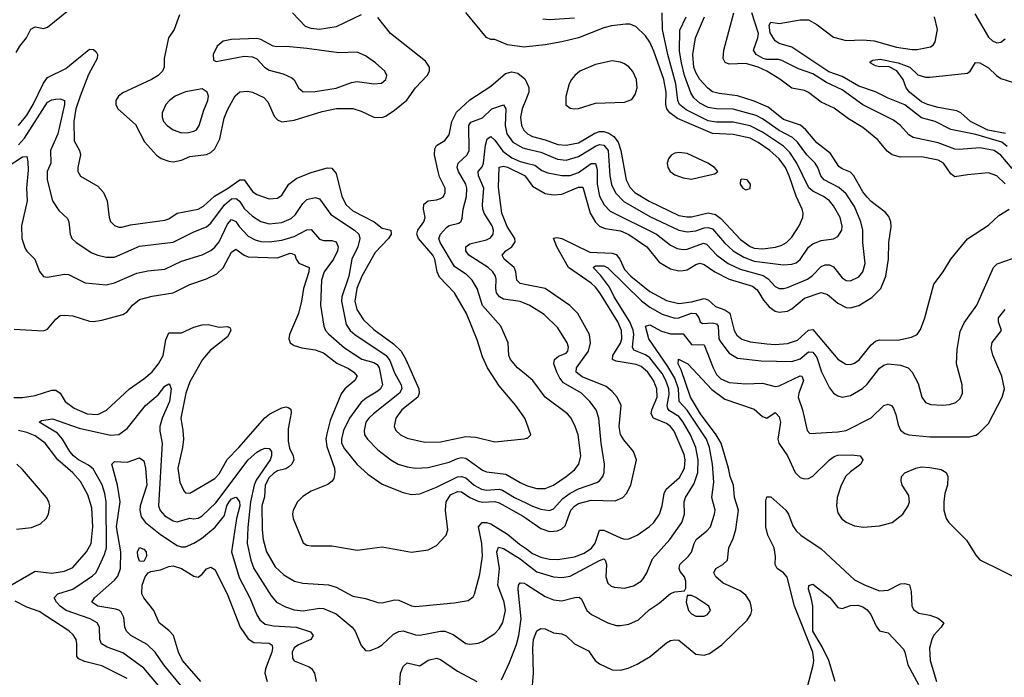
# Model space of a CAD drawing. Header units: inches. Extents: x 1173000 to 1307049, y 522583 to 678455.
# Tile 585 of 617: x 1237576 to 1242286, y 665050 to 668196. Entities that reach past the tile are written whole.
import ezdxf

# ---------------------------------------------------------------- set-up
doc = ezdxf.new("R2010")
doc.units = ezdxf.units.IN
doc.header["$MEASUREMENT"] = 0
doc.layers.add('B2636', color=7, linetype='Continuous')
doc.layers.add('B2646', color=7, linetype='Continuous')

msp = doc.modelspace()

# ---------------------------------------------------------------- linework, layer by layer
at = {"layer": 'B2636', "color": 5}
for points, elevation in [([(1237559.9, 668040.1), (1237577, 668070), (1237609.6, 668110.4), (1237630, 668150.7), (1237650, 668161.5), (1237690, 668154.8), (1237710, 668160.5), (1237810, 668242)], 1320), ([(1238340.4, 668219.6), (1238314.6, 668150), (1238288, 668110), (1238267.7, 668010), (1238268.1, 667970), (1238259.1, 667950), (1238239.1, 667930), (1238206.5, 667910), (1238070, 667846.8), (1238049.2, 667830), (1238036.9, 667810), (1238035.5, 667790), (1238046, 667770), (1238130, 667695), (1238172.7, 667612.7), (1238230, 667547.8), (1238252.7, 667532.7), (1238290, 667519.8), (1238310, 667516.6), (1238350, 667524), (1238390, 667542.4), (1238470, 667551.5), (1238490, 667560.9), (1238510, 667578.9), (1238534, 667626), (1238555.1, 667724.9), (1238570, 667765.8), (1238607.8, 667832.2), (1238630, 667850.9), (1238665.9, 667854.1), (1238690, 667850.1), (1238743.8, 667823.8), (1238763.1, 667803.1), (1238794.1, 667734.1), (1238810, 667716.5), (1238830, 667707.5), (1238890, 667715.3), (1239022.5, 667757.5), (1239092.3, 667772.3), (1239170, 667770.8), (1239210, 667758.1), (1239270, 667730.1), (1239310, 667727.9), (1239330, 667735.9), (1239370, 667763.5), (1239428.3, 667811.7), (1239470, 667871), (1239525.5, 667930), (1239536.5, 667950), (1239536.5, 667970), (1239517.5, 667997.5), (1239350, 668129.7), (1239290, 668207.1)], 1320), ([(1239210, 668218.9), (1239090, 668161.7), (1239010, 668149.4), (1238970, 668153.8), (1238944.3, 668164.3), (1238880.9, 668230)], 1320), ([(1240000, 668066.6), (1239990, 668065.4), (1239910, 668075.6), (1239850, 668102.2), (1239830, 668102), (1239810, 668111.2), (1239710, 668231.6)], 1280), ([(1237570, 667690.1), (1237610, 667739.1), (1237641.2, 667790), (1237690, 667892.4), (1237710, 667920.1), (1237796.3, 667963.7), (1237910, 668054.8), (1237930, 668054.2), (1237942.7, 668042.7), (1237949.2, 668030), (1237947.6, 668010), (1237905.9, 667934.1), (1237864.9, 667830), (1237845.5, 667770), (1237835.5, 667710), (1237836.5, 667616.5), (1237863.2, 667570), (1237867.2, 667550), (1237854.3, 667490), (1237855, 667470), (1237867.6, 667447.6), (1237950, 667399.3), (1237977.7, 667370), (1237994.6, 667330), (1238003.6, 667250), (1238011.2, 667231.2), (1238030, 667212), (1238050, 667203.6), (1238064.4, 667204.4), (1238105.7, 667214.3), (1238270, 667236.6), (1238290, 667243.8), (1238330, 667270.1), (1238430, 667290.6), (1238455.2, 667304.8), (1238507.7, 667352.3), (1238570, 667388.1), (1238630, 667430.1), (1238650.9, 667430.9), (1238690, 667374), (1238710, 667359.8), (1238770, 667339.7), (1238810, 667342), (1238830, 667356.9), (1238863.7, 667410), (1238902.4, 667437.6), (1238970, 667466), (1239047.3, 667487.3), (1239070, 667486), (1239090, 667460.4), (1239117.4, 667350), (1239137.7, 667310), (1239170, 667282.2), (1239272.4, 667230), (1239310, 667199), (1239352, 667190), (1239353.8, 667170), (1239340.7, 667150), (1239277.5, 667082.5), (1239212.6, 666970), (1239188.8, 666910), (1239179.7, 666850), (1239189, 666809), (1239220.9, 666760.9), (1239270, 666714.6), (1239364.8, 666644.8), (1239401.3, 666610), (1239424.1, 666570), (1239486.3, 666430), (1239487.8, 666410), (1239480.1, 666390), (1239403.8, 666330), (1239375.9, 666290), (1239367.8, 666250), (1239375.5, 666230), (1239398.3, 666210), (1239430, 666193.9), (1239514.8, 666174.8), (1239590, 666176.1), (1239710, 666202.8), (1239759, 666199), (1239850, 666177.2), (1239990, 666190.8), (1240000, 666193.4)], 1280), ([(1240000, 666269.5), (1239992.4, 666290), (1239949.7, 666350), (1239870, 666443.8), (1239814.2, 666530), (1239790, 666583.5), (1239764.3, 666664.3), (1239713.2, 666790), (1239656.5, 666890), (1239584.9, 666964.9), (1239573.5, 666990), (1239561.9, 667050), (1239552.7, 667070), (1239483.7, 667150), (1239476.3, 667170), (1239480.2, 667190), (1239509, 667230), (1239515.3, 667250), (1239507.4, 667290), (1239510, 667314), (1239529.9, 667330.1), (1239570, 667333.7), (1239590, 667340.2), (1239603.1, 667350), (1239611.8, 667370), (1239610.9, 667390.9), (1239585.1, 667445.1), (1239576.5, 667476.4), (1239560.1, 667550), (1239562, 667578), (1239570, 667593.8), (1239610, 667619.1), (1239630, 667645.7), (1239643.6, 667710), (1239666.1, 667753.9), (1239730, 667813.3), (1239830, 667878.5), (1239900.6, 667939.4), (1239930, 667947.5), (1239959.8, 667939.8), (1239992.9, 667912.9), (1240000, 667897.6)], 1280), ([(1237570, 667598.4), (1237599.7, 667630), (1237710, 667802.1), (1237730, 667813), (1237750, 667816), (1237770, 667817.9), (1237790, 667810.2), (1237790.1, 667790.1), (1237758.3, 667650), (1237724.5, 667570), (1237725.7, 667510), (1237708.4, 667470), (1237707.3, 667430), (1237734, 667330), (1237763.6, 667283.6), (1237805.2, 667245.2), (1237811.2, 667230), (1237817.4, 667170), (1237825.6, 667150), (1237846.5, 667130), (1237921.6, 667081.6), (1237949.6, 667069.6), (1237990, 667060.1), (1238030, 667060.1), (1238150, 667112.2), (1238310, 667132), (1238410, 667182), (1238470, 667206), (1238490, 667222.8), (1238556.1, 667310), (1238590, 667338.5), (1238610, 667341.5), (1238617.2, 667337.2), (1238630, 667326.2), (1238650, 667293.3), (1238690, 667255.7), (1238730.1, 667230.1), (1238770, 667218.9), (1238830, 667226.8), (1238875, 667245), (1238896.4, 667263.6), (1238930, 667316.8), (1238950, 667336.6), (1238990, 667346.2), (1239010, 667338.8), (1239064.4, 667264.4), (1239177.7, 667190), (1239198.1, 667170), (1239204.1, 667150), (1239193.6, 667110), (1239165.1, 667050), (1239150.5, 666970), (1239116.9, 666870), (1239116.1, 666850), (1239137.5, 666737.5), (1239157.4, 666710), (1239179.1, 666690), (1239329.6, 666589.6), (1239346.5, 666566.5), (1239370, 666507), (1239401.6, 666450), (1239404.1, 666430), (1239392.6, 666410), (1239268.8, 666310), (1239246.5, 666290), (1239232.5, 666270), (1239223.4, 666230), (1239226.4, 666210), (1239239.4, 666190), (1239290, 666139), (1239351.2, 666090), (1239387.4, 666070), (1239430, 666057.2), (1239470, 666050.7), (1239530, 666053.9), (1239630, 666078.9), (1239670, 666096.8), (1239690, 666101.3), (1239710, 666098.4), (1239790, 666041.6), (1239810, 666032.5), (1239902.4, 666022.4), (1239970, 665981.5), (1240000, 665968.4)], 1260), ([(1240000, 666495.6), (1239957.6, 666530), (1239924.5, 666570), (1239916.8, 666590), (1239912.8, 666650), (1239878.3, 666730), (1239789.6, 666829.6), (1239764.4, 666910), (1239741.1, 666950), (1239715, 666975), (1239656.1, 667016.1), (1239587.1, 667130), (1239581.9, 667150), (1239589.3, 667170), (1239617.9, 667202.1), (1239630, 667211.6), (1239676.7, 667223.3), (1239687.7, 667232.3), (1239692.7, 667247.3), (1239697.5, 667290), (1239713, 667350), (1239714.5, 667390), (1239709.8, 667410.2), (1239675.3, 667470), (1239669.1, 667490), (1239674, 667510), (1239717.6, 667550), (1239725.8, 667570), (1239725.4, 667690), (1239734.5, 667705.5), (1239790, 667727.6), (1239835.2, 667770), (1239890, 667788.5), (1239902, 667770), (1239897.9, 667690), (1239906, 667650), (1239936, 667610), (1239983.3, 667583.3), (1240000, 667579.3)], 1260), ([(1240000, 667820.7), (1239980.5, 667770), (1239972.1, 667730), (1239977, 667690), (1239987.8, 667667.8), (1240000, 667655.3)], 1280), ([(1240000, 666835.7), (1239970, 666847.9), (1239890, 666859.5), (1239871, 666871), (1239857.5, 666890), (1239853.4, 666910), (1239855.6, 666955.6), (1239852.5, 666970), (1239840.4, 666990), (1239817.4, 667010), (1239724.7, 667070), (1239710.6, 667090), (1239710.8, 667110), (1239730, 667123.9), (1239810, 667142.4), (1239828, 667152), (1239841.5, 667170), (1239842.5, 667190), (1239836.7, 667210), (1239798.9, 667270), (1239791.8, 667290), (1239789.5, 667310), (1239796.5, 667390), (1239771.7, 667450), (1239769.9, 667470), (1239787.9, 667492.1), (1239795.8, 667510), (1239804.3, 667595.7), (1239813.1, 667626.9), (1239830, 667638), (1239850, 667620.1), (1239886.8, 667566.8), (1239930, 667536.1), (1239970, 667517.7), (1240000, 667510.1)], 1240), ([(1237511.3, 667490), (1237590, 667539.8), (1237610, 667541.6), (1237615.7, 667515.7), (1237616.4, 667476.4), (1237608.6, 667390), (1237612.1, 667330), (1237584.8, 667210), (1237585.9, 667150), (1237602.2, 667102.2), (1237610, 667089), (1237649, 667050), (1237671.5, 666991.5), (1237690, 666968.2), (1237710, 666964.6), (1237790, 666978.2), (1237810, 666976.9), (1237890, 666937.8), (1237990, 666928), (1238030, 666937.3), (1238136.4, 666983.6), (1238190, 666994.8), (1238270, 667003), (1238350, 667041.5), (1238449.4, 667070.6), (1238490, 667091.6), (1238510, 667107.8), (1238530, 667133.5), (1238570, 667217.7), (1238590, 667239.8), (1238610, 667230.2), (1238626.3, 667206.3), (1238670, 667160.1), (1238702.4, 667142.4), (1238730, 667135), (1238770, 667133.2), (1238830, 667141.3), (1238890, 667158.8), (1238950, 667190.7), (1238970, 667192.4), (1239010, 667146.8), (1239030, 667140.1), (1239070, 667140.1), (1239090, 667133.1), (1239100.1, 667110), (1239097, 667090), (1239077, 667050), (1239033.1, 666990), (1239020.5, 666950), (1239015.5, 666830), (1239030.6, 666730), (1239039.8, 666710), (1239053.9, 666693.9), (1239130, 666627), (1239212.6, 666572.6), (1239270, 666556.7), (1239286.4, 666546.4), (1239296.1, 666530), (1239311.2, 666450), (1239302.5, 666430), (1239290, 666418.5), (1239233.9, 666386.1), (1239210, 666366.9), (1239153.8, 666290), (1239125.5, 666230), (1239115.1, 666190), (1239116.4, 666170), (1239130, 666142.7), (1239190, 666068.4), (1239241.3, 666021.3), (1239310, 665973.4), (1239410, 665933.6), (1239450, 665925.1), (1239490, 665927.5), (1239570, 665959.3), (1239670, 666008.3), (1239690, 666011.3), (1239710, 666003.7), (1239750, 665968.9), (1239785.6, 665950), (1239810, 665945.3), (1239870, 665949.7), (1239885.7, 665945.7), (1239943.5, 665910), (1240000, 665883.4)], 1240), ([(1240000, 666928.2), (1239970, 666934.2), (1239954.7, 666950), (1239950.4, 666990), (1239941.6, 667010), (1239893.2, 667050), (1239884.6, 667070), (1239901.2, 667090), (1239929.9, 667110.1), (1239946.8, 667133.2), (1239945.2, 667150), (1239907.5, 667207.5), (1239882.9, 667270), (1239867.1, 667392.9), (1239870, 667490.2), (1239890, 667496.2), (1239909.9, 667490.1), (1239991.3, 667451.3), (1240000, 667439.7)], 1220), ([(1237550, 666716), (1237690, 666707), (1237710, 666715.8), (1237750, 666763.7), (1237770, 666780.3), (1237790, 666783.2), (1237830, 666778.8), (1237910, 666754), (1237930, 666752.1), (1237970, 666758.2), (1238070, 666785.4), (1238090, 666798), (1238115.7, 666830), (1238150, 666858.1), (1238210, 666873.6), (1238310, 666889.1), (1238390, 666929.5), (1238470, 666957), (1238520.1, 666979.9), (1238550, 667008.6), (1238590, 667084.3), (1238610, 667098.9), (1238650, 667069.1), (1238670, 667061), (1238810, 667056.9), (1238870, 667078.9), (1238878.1, 667078.1), (1238892.1, 667072.1), (1238899.1, 667050), (1238911.3, 667031.3), (1238961.3, 667010), (1238960.1, 666990), (1238933.7, 666910), (1238925, 666850), (1238909.6, 666790), (1238867.5, 666690), (1238863.8, 666670), (1238870, 666650.6), (1238890, 666637.8), (1238926, 666626), (1238990, 666617.4), (1239030, 666602.3), (1239093, 666553), (1239150, 666526.7), (1239175.1, 666510), (1239190.2, 666490), (1239178.9, 666470), (1239130.9, 666430), (1239113.6, 666406.4), (1239061.7, 666278.3), (1239044.9, 666215.1), (1239041.1, 666190), (1239045.1, 666154.9), (1239082.7, 666050), (1239084, 666030), (1239078.5, 666001.5), (1239071.1, 665988.9), (1239050, 665971.9), (1238970, 665940.7), (1238930, 665915.5), (1238905.8, 665890), (1238884.6, 665850), (1238881.3, 665830), (1238884.7, 665810), (1238933.1, 665693.1), (1238950, 665682.7), (1238970, 665678.8), (1239070, 665679.6), (1239190, 665658.6), (1239310, 665673.9), (1239450, 665648.9), (1239530, 665659.3), (1239570, 665680.3), (1239617.2, 665730), (1239624.7, 665755.3), (1239612.9, 665850), (1239616.5, 665890), (1239637.8, 665922.2), (1239670, 665939.6), (1239690, 665937), (1239730, 665909.7), (1239770, 665892.3), (1239790, 665888.3), (1239850, 665890.3), (1239870, 665884.8), (1239982, 665822), (1240000, 665809.8)], 1220), ([(1237549, 666389), (1237590, 666388.7), (1237650, 666398.3), (1237730, 666423.3), (1237750, 666424.1), (1237769.6, 666409.6), (1237794.2, 666370), (1237837.7, 666337.7), (1237899.5, 666310), (1237950, 666307), (1237991.8, 666328.2), (1238102.3, 666430), (1238170, 666477.4), (1238210, 666512.1), (1238240.4, 666550), (1238262.8, 666590), (1238274.7, 666665.3), (1238290, 666698), (1238350, 666697.5), (1238410, 666726), (1238450, 666736.8), (1238477.2, 666737.2), (1238530, 666725.2), (1238570, 666728.1), (1238582.6, 666722.6), (1238586.4, 666710), (1238570, 666678.7), (1238487, 666613), (1238451.2, 666570), (1238390, 666463.1), (1238371.6, 666410), (1238346.4, 666290), (1238357.2, 666230), (1238359.2, 666190), (1238355, 666150), (1238333.5, 666050), (1238343, 665983), (1238361.9, 665941.9), (1238370, 665932.8), (1238390, 665930.2), (1238510, 666001.2), (1238530, 666024.2), (1238568.1, 666091.9), (1238624.7, 666150), (1238748.3, 666291.7), (1238772.3, 666310), (1238830, 666339.7), (1238850, 666344.4), (1238861.2, 666341.2), (1238872.7, 666332.7), (1238874.6, 666314.6), (1238860.7, 666239.3), (1238860.1, 666180.1), (1238867, 666147), (1238884.7, 666110), (1238887, 666090), (1238877.6, 666070), (1238863.6, 666056.4), (1238850, 666047.1), (1238810, 666037), (1238790, 666025.5), (1238770, 666005.5), (1238751.2, 665970), (1238746.9, 665913.1), (1238734.1, 665870), (1238735.7, 665755.7), (1238741.4, 665710), (1238756.3, 665650), (1238798.3, 665578.3), (1238840.4, 665540.4), (1238890.5, 665510.5), (1238930, 665500.4), (1239053.1, 665493.1), (1239090, 665480.6), (1239170, 665438.3), (1239230, 665427.2), (1239290, 665407), (1239310, 665405.7), (1239370, 665420.1), (1239390, 665418.3), (1239450, 665391.6), (1239470, 665388.9), (1239654.6, 665405.4), (1239722.4, 665417.6), (1239745.8, 665434.2), (1239752.6, 665447.4), (1239777, 665543), (1239790.3, 665629.7), (1239786.9, 665690), (1239771.4, 665770), (1239788.9, 665790), (1239810, 665791.2), (1239830, 665783.8), (1239910, 665734.7), (1239966.9, 665686.9), (1240000, 665663.8)], 1180), ([(1238257.7, 664990), (1238170, 665093.3), (1238070, 665167.1), (1237994.5, 665194.5), (1237968.3, 665210), (1237959.9, 665230), (1237958.1, 665290), (1237947.2, 665310), (1237912.9, 665330), (1237798.1, 665370), (1237770.5, 665390), (1237751.7, 665410), (1237740.6, 665430), (1237758.3, 665450), (1237830, 665472.1), (1237924, 665536), (1237940.2, 665550), (1237950, 665567.2), (1237982.4, 665637.6), (1237992.1, 665670), (1237989.3, 665890), (1237983.4, 665930), (1237970.8, 665970.8), (1237927.5, 666047.5), (1237904.8, 666064.8), (1237857.5, 666090), (1237833, 666110), (1237816.2, 666130), (1237781.3, 666190), (1237757.8, 666217.8), (1237669.4, 666270.6), (1237681.2, 666278.8), (1237733.9, 666286.1), (1237861.6, 666241.6), (1238010, 666209), (1238050, 666211.5), (1238090, 666240.5), (1238178.1, 666350), (1238238.3, 666401.7), (1238270, 666442.9), (1238290, 666454.7), (1238292.9, 666452.9), (1238300.5, 666430), (1238293.2, 666370), (1238258.3, 666290), (1238246.7, 666250), (1238247.1, 666227.1), (1238258.6, 666170), (1238239.8, 665870), (1238248, 665848), (1238270, 665822.5), (1238310, 665798.4), (1238330, 665794.5), (1238390, 665810.9), (1238410, 665807.8), (1238430, 665810.9), (1238450, 665823.1), (1238515.2, 665884.8), (1238670, 666090.1), (1238710, 666126.9), (1238730, 666138.9), (1238750, 666146.3), (1238770, 666144), (1238780.4, 666130), (1238781, 666110), (1238774.5, 666090), (1238707.1, 665992.9), (1238697.7, 665970), (1238681.1, 665890), (1238667.4, 665767.4), (1238664.8, 665690), (1238681.3, 665610), (1238695.7, 665570), (1238779.6, 665439.6), (1238804.4, 665410), (1238847.2, 665387.2), (1238890, 665372.5), (1238931.9, 665368.1), (1239010, 665381), (1239030, 665379.5), (1239090, 665354.2), (1239166.9, 665290), (1239180.7, 665270), (1239210, 665202), (1239230, 665178.8), (1239250, 665177.3), (1239290, 665192.4), (1239310, 665204.9), (1239364.4, 665255.6), (1239390, 665269.2), (1239410, 665272.6), (1239470, 665253), (1239490, 665251.6), (1239590, 665270.1), (1239610.1, 665270.1), (1239650, 665254.7), (1239710, 665211.7), (1239730, 665208.2), (1239770, 665213.2), (1239790, 665220.7), (1239850, 665260.2), (1239870, 665281.3), (1239888.1, 665311.9), (1239900.6, 665370), (1239893.2, 665410), (1239864.1, 665490), (1239871.8, 665570), (1239858.6, 665650), (1239867, 665673), (1239890, 665666.1), (1239970, 665616.3), (1240000, 665593.3)], 1160), ([(1237498.3, 665470), (1237650, 665558), (1237730, 665548.5), (1237790, 665557.6), (1237830, 665575.6), (1237896.4, 665650), (1237917.7, 665690), (1237926.7, 665770), (1237920.8, 665860.8), (1237902.6, 665922.6), (1237867.4, 665987.4), (1237830, 666028.8), (1237759.1, 666090), (1237697.7, 666170), (1237650, 666204.8), (1237610, 666221), (1237570, 666230.4)], 1180), ([(1238347.2, 665010), (1238266.6, 665110), (1238224.2, 665170), (1238186.7, 665206.7), (1238108.7, 665250), (1238086.6, 665270), (1238079.5, 665290), (1238075.3, 665335.3), (1238061.8, 665361.8), (1238051, 665371), (1238035.6, 665375.6), (1237949.7, 665390), (1237922, 665410), (1237934.9, 665430), (1238030, 665514.8), (1238045.5, 665534.5), (1238057.8, 665570), (1238060.9, 665650), (1238039.4, 665770), (1238056.2, 665890), (1238044.3, 665970), (1238017.6, 666070), (1238030, 666083.2), (1238090, 666079.7), (1238150, 666100.3), (1238170, 666086), (1238178.2, 666050), (1238184.5, 665970), (1238152.1, 665870), (1238150.4, 665850), (1238158, 665818), (1238177.8, 665790), (1238250, 665732.5), (1238330, 665680.5), (1238350, 665673.9), (1238370, 665674.1), (1238410, 665691), (1238446.2, 665713.8), (1238511.7, 665768.3), (1238556.7, 665823.3), (1238568, 665870), (1238578.9, 665890), (1238590, 665904.3), (1238610, 665912.5), (1238613.8, 665910), (1238627.2, 665890), (1238630.1, 665870), (1238612.9, 665810), (1238590.1, 665649.9), (1238626.8, 665526.8), (1238677.1, 665430), (1238710, 665349.2), (1238724.9, 665324.9), (1238750, 665304.6), (1238790, 665296.2), (1238899.3, 665290), (1238967.6, 665267.6), (1238979.7, 665250), (1238969.4, 665230.6), (1238910, 665204.7), (1238890, 665190.6), (1238880.5, 665170), (1238881.9, 665141.9), (1238890, 665128.2), (1238960.8, 665100.7), (1238972.3, 665092.3), (1238987.2, 665070), (1238995.2, 665030)], 1140), ([(1237561.8, 665758.2), (1237633.6, 665766.4), (1237676.1, 665783.9), (1237702.3, 665810), (1237714, 665830), (1237721.1, 665870), (1237715.4, 665890), (1237704, 665910), (1237590, 666044.7), (1237563.4, 666070)], 1220), ([(1238442.5, 665030), (1238354.8, 665130), (1238336.4, 665170), (1238311.6, 665250), (1238290, 665273.6), (1238243.2, 665310), (1238217.5, 665370), (1238169.6, 665429.6), (1238160.5, 665450), (1238162.8, 665490), (1238177.3, 665530), (1238190.3, 665549.7), (1238203.2, 665556.8), (1238250, 665563.3), (1238290, 665579.8), (1238310, 665582.8), (1238350, 665570.1), (1238410, 665533.5), (1238430, 665529.2), (1238450, 665543.2), (1238470, 665569.2), (1238490, 665577.2), (1238510, 665565.3), (1238569.5, 665450), (1238630.7, 665290), (1238670, 665233.5), (1238696.4, 665216.4), (1238770, 665213), (1238783.7, 665203.7), (1238786.4, 665190), (1238782.3, 665170), (1238752.9, 665090), (1238749.6, 665070), (1238759.8, 665030)], 1120), ([(1239881.6, 665038.4), (1239919.6, 665120.4), (1239953.1, 665206.9), (1239963.8, 665250), (1239974.9, 665330), (1239961.6, 665470), (1239962.3, 665490), (1239970, 665502.3), (1239990, 665500.6), (1240000, 665494.1)], 1140), ([(1238090, 665043.8), (1237970, 665105.3), (1237885.6, 665125.6), (1237858.7, 665138.7), (1237849.1, 665150), (1237849.9, 665210), (1237845.7, 665230), (1237832.6, 665252.6), (1237811.9, 665271.9), (1237670, 665364.1), (1237610, 665385.2), (1237554.9, 665414.9)], 1180), ([(1239391.6, 664970), (1239398.5, 665070), (1239410, 665101.2), (1239430, 665119.4), (1239490, 665104.4), (1239530, 665132.1), (1239570, 665142.2), (1239590, 665135.6), (1239670, 665079.8), (1239763.7, 665030)], 1140)]:
    msp.add_lwpolyline(points, dxfattribs=dict(at, elevation=elevation))
for points, elevation in [([(1238710, 668105.7), (1238590, 668102), (1238550, 668093.7), (1238521.3, 668070), (1238501.3, 668030), (1238503.1, 668003.1), (1238516.8, 667996.8), (1238650, 668021.7), (1238690, 668018.9), (1238710, 668008.9), (1238747.9, 667970), (1238770, 667954.7), (1238837.2, 667937.2), (1238877.9, 667917.9), (1238890, 667908.8), (1238910.2, 667870.2), (1238932, 667852), (1238990, 667852.7), (1239090, 667868.3), (1239163.9, 667896.1), (1239190, 667901.4), (1239270.9, 667889.1), (1239307.3, 667892.7), (1239327.8, 667910), (1239332.3, 667930), (1239323.1, 667950), (1239277.7, 667990), (1239230, 668023.1), (1239190, 668040.7), (1239102.6, 668037.4), (1238950, 668059.3), (1238851.9, 668068.1), (1238805.8, 668065.8), (1238789.1, 668069.1), (1238730, 668101.7)], 1340), ([(1238450, 667866), (1238370, 667851.6), (1238320.3, 667830), (1238293.1, 667810), (1238275.2, 667790), (1238258.2, 667750), (1238258.4, 667730), (1238265, 667710), (1238281.6, 667690), (1238310, 667668.9), (1238350, 667655.3), (1238383.6, 667656.4), (1238410, 667663), (1238421.7, 667670), (1238435.2, 667690), (1238456.5, 667763.5), (1238477.1, 667810), (1238480.3, 667830), (1238473.1, 667850)], 1340), ([(1238170, 665604.5), (1238150, 665605.3), (1238140.9, 665630), (1238139.3, 665650), (1238150, 665671.6), (1238170, 665662.6), (1238180.9, 665650), (1238183.5, 665630)], 1120)]:
    msp.add_lwpolyline(points, close=True, dxfattribs=dict(at, elevation=elevation))
at = {"layer": 'B2646', "color": 5}
for points, elevation in [([(1240000, 667579.3), (1240070, 667562.2), (1240148.4, 667528.4), (1240190, 667524.1), (1240250, 667542.1), (1240330, 667591), (1240350, 667598.7), (1240370, 667596.4), (1240390.7, 667570), (1240399.6, 667450), (1240407.8, 667407.8), (1240427.2, 667367.2), (1240465.8, 667325.8), (1240590, 667255.2), (1240730, 667189.3), (1240770, 667181.9), (1240810, 667186.9), (1240850, 667201.1), (1240870, 667202.5), (1240890, 667195.6), (1240948.2, 667128.2), (1240989.8, 667089.8), (1241039.7, 667059.7), (1241090, 667041.6), (1241230, 667023.9), (1241270, 667026.1), (1241290, 667033.4), (1241310.3, 667049.7), (1241350, 667108.7), (1241370, 667124.3), (1241410, 667139.8), (1241470, 667147.2), (1241490, 667158.4), (1241508.5, 667190), (1241511.3, 667208.7), (1241501.8, 667250), (1241470, 667305.7), (1241449.9, 667330), (1241421, 667350), (1241370, 667375.7), (1241351.6, 667391.6), (1241294.1, 667510), (1241260.3, 667560.3), (1241230, 667590.6), (1241130, 667657.8), (1241070, 667689), (1240990, 667705.6), (1240910, 667706.1), (1240870, 667713.2), (1240764.4, 667764.4), (1240733, 667790), (1240725.4, 667810), (1240715.3, 667890), (1240676.2, 668030), (1240652, 668150), (1240649.2, 668229.2)], 1260), ([(1242290, 667410.7), (1242250, 667449.9), (1242210, 667463.2), (1242110, 667454.8), (1242050, 667444.3), (1242030, 667459.3), (1241994.9, 667510), (1241970, 667524.2), (1241890, 667540.3), (1241790, 667538.6), (1241750, 667549.2), (1241726.7, 667566.7), (1241680.9, 667620.9), (1241610, 667680.6), (1241541.5, 667721.5), (1241472.7, 667772.7), (1241410, 667802.6), (1241350, 667848.1), (1241330, 667857.3), (1241270, 667868.8), (1241212.4, 667912.4), (1241150.4, 667950.4), (1241109, 667970), (1241050, 667987.3), (1240970, 667983), (1240951.2, 667991.2), (1240941.7, 668010), (1240944.8, 668050), (1240992.3, 668230)], 1180), ([(1242324.2, 667484.2), (1242270, 667547.9), (1242237.8, 667570), (1242170, 667583.8), (1242070, 667574.6), (1242050, 667577), (1241970, 667607.5), (1241850, 667632.9), (1241830, 667646.1), (1241790, 667689.9), (1241755.8, 667715.9), (1241609.6, 667789.6), (1241510, 667860.6), (1241436.2, 667896.2), (1241370, 667937.6), (1241301.7, 667961.7), (1241221.7, 668001.7), (1241206.3, 668006.3), (1241150, 668006), (1241132.8, 668010), (1241098.8, 668030), (1241086.9, 668050), (1241108.1, 668110), (1241109.8, 668130.2), (1241078.7, 668230)], 1160), ([(1242145, 668225), (1242210, 668113.4), (1242230, 668096), (1242250, 668086.5), (1242270, 668088.7), (1242290, 668105.5)], 1140), ([(1240000, 667510.1), (1240040, 667500), (1240074.6, 667474.6), (1240102.9, 667462.9), (1240170, 667450.8), (1240210, 667451.2), (1240250, 667465.9), (1240310, 667508.1), (1240330, 667508.4), (1240339.2, 667479.2), (1240339.5, 667410), (1240350, 667352.6), (1240372.1, 667310), (1240400.6, 667280.6), (1240621.9, 667170), (1240690, 667117.3), (1240721.1, 667101.1), (1240750, 667096.4), (1240770, 667099.2), (1240847, 667127), (1240862.4, 667122.4), (1240911.2, 667070), (1240965.8, 667030), (1241022.8, 667002.8), (1241133.1, 666973.1), (1241156.6, 666956.6), (1241190, 666919.2), (1241210, 666909.5), (1241230, 666909.5), (1241250, 666915.8), (1241344.7, 666955.3), (1241368.2, 666971.8), (1241410, 667015.3), (1241430, 667023.7), (1241450, 667022.7), (1241470, 667013.7), (1241510, 666960.8), (1241530, 666948.4), (1241550, 666947.7), (1241590, 666965.4), (1241610, 666990.4), (1241620.9, 667030), (1241609.9, 667130), (1241608.9, 667190), (1241600.8, 667230), (1241570, 667302.3), (1241530, 667363.2), (1241494.3, 667394.3), (1241424.1, 667430), (1241408.4, 667450), (1241393.7, 667490), (1241381.1, 667510), (1241341.7, 667550), (1241297, 667610), (1241272.9, 667632.9), (1241210, 667665.9), (1241130, 667722.8), (1241098.7, 667738.7), (1240990, 667767.6), (1240910, 667769.3), (1240870, 667776), (1240830, 667796.7), (1240801.8, 667821.8), (1240786.5, 667846.5), (1240757.1, 667930), (1240741.6, 667990), (1240733.4, 668046.6), (1240733.9, 668146.1), (1240765, 668210)], 1240), ([(1240000, 667439.7), (1240030, 667399.6), (1240090, 667364.7), (1240130, 667359.1), (1240170, 667361.3), (1240250, 667395.2), (1240270, 667395.9), (1240304.5, 667270), (1240330, 667226.9), (1240350, 667208.1), (1240377.3, 667197.3), (1240450, 667185.4), (1240490, 667169), (1240575.9, 667110), (1240635.5, 667035.5), (1240690, 667005.1), (1240730, 666995.5), (1240750, 666995.7), (1240770, 666999.9), (1240810, 667025.2), (1240830, 667032.1), (1240850, 667025.8), (1240901.4, 666990), (1240970, 666954.7), (1241081.4, 666921.4), (1241103.6, 666903.6), (1241134.5, 666854.5), (1241162.3, 666822.3), (1241190, 666802.3), (1241210, 666796.6), (1241250, 666801), (1241270, 666812.2), (1241330, 666863.4), (1241410, 666891.4), (1241441.1, 666881.1), (1241490, 666840.1), (1241530, 666819.6), (1241550, 666818.2), (1241590, 666828.4), (1241652.9, 666867.1), (1241695.2, 666910), (1241719.2, 666970), (1241732.3, 667050), (1241733.9, 667130), (1241744.7, 667204.7), (1241743.9, 667230), (1241734.5, 667254.5), (1241715.7, 667275.7), (1241650, 667326.1), (1241630, 667346.8), (1241610, 667373.3), (1241567.3, 667450), (1241550, 667466.2), (1241510, 667482.5), (1241494.2, 667494.2), (1241455.6, 667555.6), (1241390, 667606.7), (1241336.4, 667670), (1241311.5, 667691.5), (1241230, 667719.4), (1241157.4, 667777.4), (1241090, 667806.4), (1241010, 667832.1), (1240922.8, 667842.8), (1240891.1, 667851.1), (1240868.3, 667868.3), (1240830, 667911), (1240810, 667943.4), (1240800.8, 667970), (1240796.3, 668030), (1240809.1, 668110), (1240851.9, 668210)], 1220), ([(1240000, 667655.3), (1240005.1, 667650), (1240030, 667637.9), (1240090, 667622), (1240150, 667599), (1240190, 667595.5), (1240250, 667607.8), (1240326.9, 667653.2), (1240350, 667661.1), (1240370, 667661.2), (1240394.2, 667654.2), (1240418.3, 667638.3), (1240439.4, 667610), (1240451.8, 667570), (1240478.1, 667430), (1240495.1, 667395.1), (1240518.7, 667370), (1240588, 667328), (1240730, 667259.2), (1240767.6, 667252.4), (1240790, 667253.3), (1240870, 667272.9), (1240904.5, 667264.5), (1240930, 667245.2), (1241024.1, 667144.1), (1241070, 667111.7), (1241090, 667103.8), (1241130, 667100.1), (1241191.4, 667108.6), (1241222.3, 667117.7), (1241244.1, 667130), (1241270, 667156), (1241304.9, 667210), (1241322.9, 667250), (1241324.2, 667270), (1241319.8, 667290), (1241291.4, 667351.4), (1241257.7, 667450), (1241239.2, 667490), (1241210, 667530.8), (1241165.1, 667570), (1241109.2, 667609.2), (1241070, 667629.6), (1240990, 667646.9), (1240890, 667651.1), (1240723.5, 667723.5), (1240685.7, 667750), (1240672.3, 667770), (1240667, 667790), (1240668.9, 667850), (1240658.4, 667910), (1240610, 668045.7), (1240590, 668089.1), (1240570, 668119.5), (1240524.1, 668164.1), (1240494.4, 668174.4), (1240475.6, 668175.6), (1240407.6, 668167.6), (1240370, 668158.1), (1240249.3, 668109.3), (1240169.9, 668089.9), (1240090, 668076.8), (1240000, 668066.6)], 1280), ([(1240230, 668203.4), (1240110, 668195.3), (1240079.3, 668199.3)], 1260), ([(1242300.7, 667590), (1242274.2, 667610), (1242150, 667647), (1242030.7, 667670.7), (1241956.4, 667710), (1241890, 667727.1), (1241810, 667789.1), (1241730, 667820.6), (1241670.6, 667850.6), (1241590, 667878.5), (1241510, 667924.6), (1241447.6, 667947.6), (1241270, 668064.5), (1241210, 668082.8), (1241190, 668095.4), (1241166.7, 668133.3), (1241162.2, 668170), (1241170, 668185.2), (1241210, 668178.1), (1241310, 668196.1), (1241350, 668195), (1241390, 668172.9), (1241470, 668112.7), (1241530, 668096.7), (1241610, 668099.3), (1241664, 668096), (1241770, 668065.2), (1241846.3, 668053.7), (1241870, 668054.2), (1241932.9, 668067.1), (1241945.5, 668074.5), (1241956, 668090), (1241966.4, 668150), (1241952.5, 668210)], 1140), ([(1242291.9, 667651.9), (1242208, 667668), (1242125.4, 667710), (1242079, 667750), (1242059.7, 667759.7), (1241970, 667776.5), (1241919.2, 667790), (1241890, 667803.9), (1241832.8, 667850), (1241817.3, 667870), (1241802.5, 667910), (1241772.5, 667952.5), (1241733.1, 667973.1), (1241690, 667971.3), (1241670, 667975.1), (1241645.1, 667990), (1241645.1, 667994.9), (1241657.5, 668002.5), (1241693, 668007), (1241778, 667990), (1241834.2, 667970), (1241873.4, 667933.4), (1241910, 667921.7), (1241930, 667920.9), (1242110, 667940.3), (1242122.4, 667950), (1242148, 667992), (1242169.6, 667990.4), (1242210, 667966), (1242248.7, 667928.7), (1242270, 667915.3), (1242330, 667896.3)], 1120), ([(1240000, 667897.6), (1240011.9, 667871.9), (1240011.3, 667850), (1240000, 667820.7)], 1280), ([(1240000, 665663.8), (1240030, 665642.9), (1240070, 665624.4), (1240110, 665615.5), (1240150, 665612.9), (1240230, 665625.7), (1240276.9, 665643.1), (1240311.7, 665668.3), (1240328.7, 665691.3), (1240350, 665753.3), (1240370, 665753.7), (1240450, 665717), (1240470, 665711.4), (1240490, 665712.2), (1240530, 665730.1), (1240588.5, 665771.5), (1240610, 665790.2), (1240636.6, 665830), (1240649.9, 665870.1), (1240659.5, 665930), (1240668.4, 665950), (1240733.4, 666006.6), (1240756.3, 666050), (1240759.8, 666090), (1240755.2, 666115.2), (1240707.5, 666227.5), (1240690.2, 666250.2), (1240670, 666264.9), (1240608.7, 666290), (1240597, 666310), (1240600.9, 666330), (1240625.7, 666390), (1240624.1, 666430), (1240608.8, 666470), (1240580.5, 666510), (1240550, 666536.7), (1240526.1, 666546.1), (1240430, 666562.2), (1240411.5, 666570), (1240413.3, 666590), (1240450.6, 666649.4), (1240457.3, 666670), (1240454.8, 666710), (1240438.4, 666750), (1240351.8, 666890), (1240330, 666917.3), (1240310, 666936), (1240201, 667010), (1240145.4, 667110), (1240130, 667151.1), (1240145.9, 667154.1), (1240170, 667149.5), (1240303.9, 667083.9), (1240410, 667078.6), (1240430, 667072.3), (1240447.7, 667050), (1240470, 667001.9), (1240499.9, 666970), (1240590, 666896.2), (1240670, 666852.7), (1240730, 666839.2), (1240790, 666845.9), (1240850, 666862.9), (1240870, 666855.8), (1240904.6, 666824.6), (1240950, 666807.6), (1240972.8, 666792.8), (1240993.6, 666710), (1241007.4, 666687.4), (1241030, 666668.3), (1241070, 666655.4), (1241150, 666645.2), (1241190, 666642.4), (1241250, 666646.6), (1241296.5, 666663.5), (1241350, 666710.7), (1241370, 666714.3), (1241490, 666572.2), (1241528.7, 666548.7), (1241550, 666546.3), (1241570, 666553.4), (1241591.7, 666568.3), (1241650, 666640.9), (1241670, 666657.9), (1241690, 666663.9), (1241777.6, 666662.4), (1241843.1, 666676.9), (1241870, 666690.3), (1241885.6, 666714.4), (1241905.4, 666770), (1241949.3, 666930.7), (1241994.5, 666990), (1242029.8, 667050), (1242110, 667148.1), (1242210, 667212.6), (1242260.9, 667259.1), (1242309.6, 667290)], 1180), ([(1240000, 665593.3), (1240050, 665555), (1240130, 665530.6), (1240170, 665527.3), (1240210, 665534.4), (1240350, 665609.5), (1240370, 665616.3), (1240377.6, 665610), (1240384.1, 665590), (1240379.5, 665530), (1240390, 665499.5), (1240406.2, 665486.2), (1240421.1, 665481.1), (1240470, 665476.6), (1240512.8, 665487.2), (1240549.8, 665510), (1240559.3, 665520.7), (1240577, 665550), (1240603, 665617), (1240686.3, 665710), (1240744.1, 665790), (1240757, 665830), (1240754.9, 665890), (1240762.1, 665910), (1240803.5, 665976.5), (1240820.8, 666030), (1240822.6, 666090), (1240810.3, 666150), (1240785.2, 666210), (1240750, 666271.3), (1240730, 666297), (1240685.3, 666325.3), (1240676.6, 666336.6), (1240673.2, 666350), (1240683, 666403), (1240680.9, 666430), (1240667.5, 666470), (1240650, 666503), (1240590, 666579.1), (1240570, 666593.4), (1240514.9, 666614.9), (1240508, 666630), (1240514.2, 666690), (1240511, 666711), (1240495.6, 666750), (1240420.1, 666870), (1240397, 666917), (1240354.7, 666974.7), (1240319.8, 667010), (1240330, 667018.8), (1240370, 667018.7), (1240390, 667009.4), (1240550.5, 666850.5), (1240590, 666821.3), (1240650, 666787.9), (1240710, 666768.9), (1240730, 666769.7), (1240790, 666792.4), (1240810, 666790.4), (1240825.2, 666770), (1240831.4, 666751.4), (1240842.8, 666742.8), (1240890, 666745.4), (1240910, 666740.4), (1240917.3, 666730), (1240920.8, 666670), (1240930, 666652.7), (1240970, 666600.6), (1241010, 666576.6), (1241123.7, 666563.7), (1241270, 666561.7), (1241310, 666574), (1241350, 666607.4), (1241370, 666606), (1241390, 666580.2), (1241411.9, 666511.9), (1241450, 666434.3), (1241470, 666409), (1241490, 666396.2), (1241510, 666391), (1241550, 666398), (1241608.1, 666431.9), (1241630, 666452), (1241690, 666528.4), (1241710, 666543.8), (1241730.6, 666549.4), (1241790, 666543), (1241827.2, 666530), (1241845.2, 666510), (1241875, 666455), (1241891.4, 666390), (1241910, 666364), (1241935.5, 666355.5), (1241990, 666351.8), (1242024.1, 666355.9), (1242054.5, 666365.5), (1242075.8, 666384.2), (1242087, 666410), (1242084.1, 666450), (1242057.3, 666550), (1242061.2, 666618.8), (1242075.3, 666704.7), (1242094.5, 666745.5), (1242154.5, 666830), (1242235.1, 667010), (1242251.6, 667028.4), (1242325.7, 667054.3)], 1160), ([(1240000, 665809.8), (1240070, 665762.1), (1240110, 665748.2), (1240149.1, 665750.9), (1240170, 665760.1), (1240185.8, 665774.2), (1240212.7, 665850), (1240230, 665869.2), (1240250, 665881.5), (1240310, 665897), (1240425.2, 665894.8), (1240460.8, 665910), (1240479.4, 665930), (1240499.5, 665970), (1240526.2, 666090), (1240512.1, 666130), (1240465.8, 666185.7), (1240450.9, 666210.9), (1240444, 666250), (1240452.8, 666350), (1240434.1, 666390), (1240410, 666418), (1240381.4, 666441.4), (1240267.6, 666487.6), (1240238.3, 666510), (1240239.2, 666530), (1240296.6, 666610), (1240307.4, 666650), (1240301.4, 666690), (1240245.8, 666790), (1240208.5, 666828.6), (1240090, 666909.9), (1240000, 666928.2)], 1220), ([(1240000, 665883.4), (1240030, 665869.3), (1240070, 665854.2), (1240110, 665847.9), (1240130, 665856.2), (1240175, 665905), (1240209, 665931), (1240250, 665950.9), (1240337.5, 665982.5), (1240349.9, 665990.1), (1240365.2, 666010), (1240371.8, 666030), (1240374.3, 666070), (1240357.5, 666170), (1240347.5, 666290), (1240333.9, 666330), (1240304.2, 666370), (1240263.5, 666410), (1240178.2, 666458.2), (1240160.5, 666480.5), (1240146, 666510), (1240132.2, 666550), (1240135.3, 666570), (1240154.3, 666585.7), (1240190, 666601.3), (1240197.8, 666610), (1240201.6, 666630), (1240195, 666650), (1240150, 666722.2), (1240086, 666786), (1240014, 666830), (1240000, 666835.7)], 1240), ([(1240000, 665494.1), (1240090, 665436.4), (1240130, 665420.4), (1240170, 665415.6), (1240231.9, 665431.9), (1240252.7, 665432.7), (1240263.4, 665423.4), (1240289.2, 665370), (1240311, 665351), (1240390, 665310.8), (1240430, 665298.5), (1240450, 665297.1), (1240490, 665304.2), (1240535.7, 665324.3), (1240587.4, 665372.6), (1240635.8, 665404.1), (1240690, 665450.2), (1240710, 665458.3), (1240756, 665464), (1240763.7, 665476.3), (1240763.1, 665510), (1240756.4, 665530), (1240735.5, 665555.5), (1240730.7, 665570), (1240733.8, 665590), (1240776.2, 665630), (1240790, 665649), (1240802, 665690), (1240812.7, 665710), (1240863.7, 665750), (1240880.6, 665770), (1240900.8, 665830), (1240902.5, 665850), (1240887.3, 665910), (1240897, 665983), (1240891, 666070), (1240876.7, 666150), (1240862.4, 666190), (1240770, 666328.7), (1240731.7, 666370), (1240727.8, 666430), (1240710, 666481.4), (1240677.3, 666537.3), (1240585.4, 666670), (1240570, 666730.4), (1240590, 666737), (1240646, 666706), (1240690, 666693.9), (1240750, 666693.6), (1240790, 666642.9), (1240850, 666640.6), (1240893.2, 666530), (1240910, 666498.8), (1240930, 666478.8), (1240970, 666460.6), (1241050, 666453.5), (1241130, 666456.8), (1241190, 666442.1), (1241210, 666444.7), (1241310, 666492.3), (1241318, 666490), (1241325.2, 666470), (1241303.1, 666410), (1241300.1, 666390), (1241321.6, 666330), (1241343.8, 666230), (1241355.9, 666215.9), (1241490, 666223.9), (1241530, 666230.9), (1241649.4, 666290.6), (1241710, 666350.2), (1241730, 666356.9), (1241748.2, 666348.2), (1241756, 666336), (1241767.5, 666307.5), (1241777.9, 666257.9), (1241790, 666232), (1241810, 666215.8), (1241830, 666209.3), (1241930, 666201), (1242119.1, 666200.9), (1242150, 666208.9), (1242163.1, 666216.9), (1242210, 666264.9), (1242276.4, 666390), (1242286.6, 666430), (1242274.4, 666490), (1242231.2, 666591.2), (1242224.3, 666624.3), (1242227.9, 666652.1), (1242273.5, 666710), (1242258.4, 666750), (1242259, 666770), (1242290.4, 666810)], 1140), ([(1240027, 664970), (1240034.9, 665070), (1240030.9, 665189.1), (1240034.3, 665230), (1240050, 665272.6), (1240070, 665284.1), (1240090, 665282.5), (1240130, 665263.2), (1240170, 665257.6), (1240190, 665247.5), (1240230.2, 665210), (1240296.9, 665176.9), (1240329.2, 665130), (1240350, 665114.5), (1240410, 665086.1), (1240450, 665083.9), (1240487.1, 665092.9), (1240530, 665112.9), (1240592.3, 665150), (1240670, 665214.2), (1240690, 665225.2), (1240710, 665229.2), (1240730, 665226.9), (1240810, 665160.9), (1240850, 665156.2), (1240876.2, 665163.8), (1240934.8, 665205.2), (1241056.4, 665323.6), (1241074, 665350), (1241078.2, 665370), (1241075.9, 665390), (1241070, 665411.3), (1241050, 665443.5), (1241023.2, 665463.2), (1240940.7, 665500.7), (1240905.7, 665530), (1240896.5, 665550), (1240906, 665570), (1240939.7, 665590), (1240962, 665610), (1240968.7, 665670), (1240990, 665713.7), (1241002.4, 665757.6), (1241014.7, 665850), (1240995.4, 665910), (1240990.4, 665969.6), (1240975.1, 666010), (1240967.5, 666050), (1240931.9, 666170), (1240908.4, 666210), (1240833.2, 666310), (1240784.5, 666390), (1240741.1, 666521.1), (1240726.5, 666550), (1240728.3, 666571.7), (1240772.6, 666550), (1240887.2, 666427.2), (1240950, 666380.1), (1241090, 666332.1), (1241130, 666297.6), (1241150, 666290.2), (1241190, 666316.9), (1241194, 666314), (1241210, 666296.5), (1241216.5, 666270), (1241202.7, 666190), (1241207.2, 666170), (1241249.2, 666109.2), (1241286.6, 666030), (1241310, 666006), (1241330, 665998.9), (1241350, 666001), (1241370, 666011.5), (1241450, 666090.1), (1241473.1, 666106.9), (1241490, 666112.3), (1241555.1, 666115.1), (1241597.3, 666110), (1241610.4, 666090), (1241599.5, 666070), (1241550, 666033.7), (1241528.4, 666011.6), (1241506.1, 665970), (1241486.9, 665910), (1241484.4, 665870), (1241490, 665837.4), (1241506.9, 665810), (1241530, 665792), (1241570, 665774.2), (1241612.3, 665767.7), (1241690, 665774), (1241750, 665791.3), (1241800.9, 665830), (1241826.8, 665870), (1241832.4, 665890), (1241830, 665919.3), (1241797.4, 665970), (1241792.8, 665990), (1241795.1, 666010), (1241810, 666028.2), (1241862.7, 666050), (1241890, 666056.3), (1241930, 666054.3), (1241984.5, 666044.5), (1242008.5, 666030), (1242016.5, 666010), (1242014.7, 665970), (1242002.2, 665930), (1241996.3, 665890), (1241997.5, 665850), (1242007.9, 665810), (1242021.2, 665790), (1242106, 665706.1), (1242150, 665634.9), (1242170, 665612), (1242376.3, 665510)], 1120), ([(1240000, 665968.4), (1240010, 665964), (1240050, 665953.3), (1240090, 665952.9), (1240130, 665968.5), (1240190.6, 666010), (1240230, 666043), (1240250.6, 666070), (1240260.2, 666110), (1240247.2, 666210), (1240234.1, 666250), (1240213.7, 666290), (1240197.1, 666310), (1240089.8, 666390), (1240031.6, 666470), (1240000, 666495.6)], 1260), ([(1240000, 666193.4), (1240005.2, 666194.8), (1240022, 666210), (1240000, 666269.5)], 1280), ([(1241342.7, 664997.3), (1241372.6, 665107.4), (1241375, 665130), (1241370.4, 665169.6), (1241283.4, 665390), (1241248.3, 665528.3), (1241229.9, 665549.9), (1241200.6, 665570), (1241189.9, 665589.9), (1241191.9, 665628.1), (1241185.7, 665670), (1241155.4, 665730), (1241145.9, 665770), (1241145, 665895), (1241150, 665913.7), (1241170, 665913.8), (1241241.3, 665850), (1241253.9, 665830), (1241274.5, 665774.5), (1241291.4, 665750), (1241313.6, 665730), (1241410, 665665), (1241570, 665516.2), (1241620.2, 665490), (1241690, 665463.9), (1241730, 665467.1), (1241790, 665496.8), (1241810, 665499.2), (1241832.2, 665492.2), (1241840.5, 665460.5), (1241844.7, 665390), (1241852.8, 665372.8), (1241877.1, 665357.1), (1241930, 665347), (1241970, 665332.6), (1241996.5, 665310), (1241984.9, 665290), (1241950, 665252.1), (1241940.1, 665230), (1241928.9, 665188.9), (1241931.9, 665130), (1241962.7, 665030)], 1080), ([(1241477.5, 665030), (1241446.6, 665130), (1241415.4, 665195.4), (1241369.7, 665270), (1241369.9, 665390), (1241363, 665430), (1241349, 665471), (1241351.6, 665488.4), (1241370, 665495.8), (1241451.2, 665431.2), (1241490, 665384.2), (1241510, 665379.5), (1241550, 665392.8), (1241585.5, 665394.5), (1241610, 665387), (1241630, 665373.1), (1241648.6, 665350), (1241674, 665294), (1241690, 665272), (1241730, 665262), (1241803.9, 665183.9), (1241810.8, 665170.7), (1241824.7, 665110), (1241875.9, 665015.9)], 1060)]:
    msp.add_lwpolyline(points, dxfattribs=dict(at, elevation=elevation))
for points, elevation in [([(1240410, 667999.5), (1240330, 667982.7), (1240256.6, 667950), (1240231.6, 667930), (1240215.6, 667910), (1240205.5, 667890), (1240189.4, 667829.4), (1240188.8, 667788.8), (1240210, 667772.4), (1240230, 667769.5), (1240250, 667771.6), (1240330, 667797.7), (1240470, 667801.5), (1240504.9, 667815.1), (1240521.3, 667838.7), (1240529.4, 667870.6), (1240527.7, 667910), (1240510, 667948.9), (1240490, 667971.1), (1240470, 667984.7), (1240450, 667993.4)], 1320), ([(1240730, 667561.2), (1240710, 667557.6), (1240692.2, 667547.8), (1240679.6, 667530), (1240674, 667510), (1240676.5, 667490), (1240687.7, 667470), (1240710, 667453.6), (1240750, 667439.8), (1240790, 667432.8), (1240850, 667447.7), (1240901.1, 667458.9), (1240916.2, 667470), (1240900.5, 667490), (1240868, 667510), (1240770, 667555.7)], 1320), ([(1241030, 667433.6), (1241024, 667430), (1241022.4, 667410), (1241034.8, 667390), (1241050, 667382.4), (1241070, 667388.2), (1241073, 667410), (1241056, 667430)], 1320), ([(1240770, 665442), (1240764, 665410), (1240775.8, 665370), (1240790, 665352.9), (1240810, 665342), (1240850, 665342), (1240867, 665350), (1240880.5, 665370), (1240873, 665390), (1240810, 665432.4), (1240790, 665441.6)], 1140)]:
    msp.add_lwpolyline(points, close=True, dxfattribs=dict(at, elevation=elevation))

doc.saveas('drawing.dxf')
